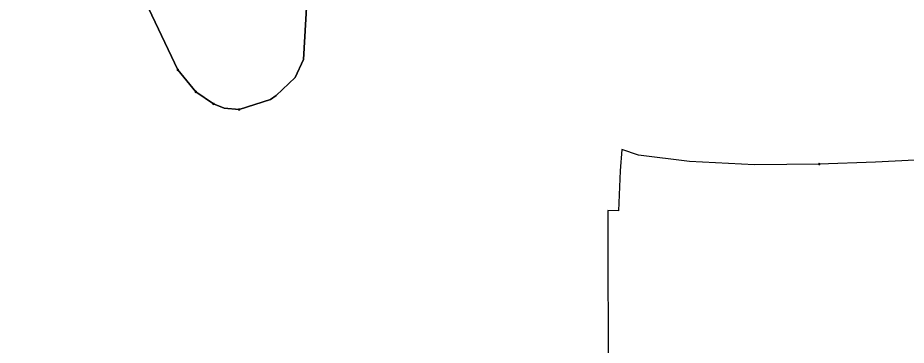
# Model space of a CAD drawing. Extents: x -650455 to -642254, y -1075222 to -1066610.
# Drawn here: x -645923 to -644814, y -1071216 to -1070807 of the extents above; entities that cross this region are included whole.
import ezdxf

# ---------------------------------------------------------------- set-up
doc = ezdxf.new("R2010")
doc.units = 0
doc.header["$LTSCALE"] = 4
doc.header["$PDMODE"] = 32
doc.header["$PDSIZE"] = 2
for name, color, linetype, lineweight in [('1', 7, 'Continuous', 25), ('11', 7, 'Continuous', 13), ('12', 7, 'Continuous', 13)]:
    doc.layers.add(name, color=color, linetype=linetype, lineweight=lineweight)

msp = doc.modelspace()

# ---------------------------------------------------------------- linework, layer by layer
at = {"layer": '1'}
for points in [[(-645763.626, -1070420.193), (-645769.807, -1070414.012), (-645749.009, -1070481.878), (-645729, -1070511.501), (-645671, -1070582), (-645617, -1070664.5), (-645571.435, -1070712.939), (-645562, -1070787.001), (-645566, -1070859), (-645576.5, -1070881.501), (-645600.5, -1070904.001), (-645607.5, -1070909.001), (-645646.5, -1070921.501), (-645665, -1070920), (-645678.5, -1070914.5), (-645700.5, -1070899.5), (-645723, -1070872.001), (-645779.5, -1070752.5), (-645785.632, -1070741.019), (-645799.865, -1070741.1), (-645840.313, -1070737.642), (-645880.438, -1070727.108), (-645920.242, -1070713.679), (-645927.962, -1070711.588)], [(-645779.5, -1070752.5), (-645723, -1070872.001), (-645700.5, -1070899.5), (-645678.5, -1070914.5), (-645665, -1070920), (-645646.5, -1070921.501), (-645607.5, -1070909.001), (-645600.5, -1070904.001), (-645576.5, -1070881.501), (-645566, -1070859), (-645562, -1070787.001)], [(-645169.092, -1070971.559), (-645170.955, -1070998.27), (-645173.128, -1071048.276), (-645186.478, -1071047.655), (-645186.168, -1071275.322)], [(-644803.133, -1070984.654), (-644852.425, -1070987.393), (-644922.588, -1070989.767), (-645003.309, -1070990.698), (-645084.341, -1070986.35), (-645147.987, -1070978.586), (-645169.092, -1070971.559)]]:
    msp.add_lwpolyline(points, dxfattribs=at)
at = {"layer": '11'}
for p, q in [((-645723, -1070872.001), (-645779.5, -1070752.5)), ((-645700.5, -1070899.5), (-645723, -1070872.001))]:
    msp.add_line(p, q, dxfattribs=at)
for points in [[(-645185.5, -1070754), (-645208.5, -1070763.501), (-645281.5, -1070761.5), (-645368.5, -1070777), (-645410, -1070775.001), (-645489.5, -1070761.5), (-645561.5, -1070723.501), (-645571.435, -1070712.939), (-645562, -1070787.001), (-645566, -1070859), (-645576.5, -1070881.501), (-645600.5, -1070904.001), (-645607.5, -1070909.001), (-645646.5, -1070921.501), (-645665, -1070920), (-645678.5, -1070914.5), (-645700.5, -1070899.5)], [(-645197, -1071297.501), (-645182.879, -1071297.884), (-645183.374, -1071293.336), (-645186.168, -1071275.322), (-645186.478, -1071047.655), (-645173.128, -1071048.276), (-645170.955, -1070998.27), (-645169.092, -1070971.559), (-645147.987, -1070978.586), (-645084.341, -1070986.35), (-645003.309, -1070990.698), (-644922.588, -1070989.767)], [(-644922.588, -1070989.767), (-644852.425, -1070987.393), (-644803.133, -1070984.654)]]:
    msp.add_lwpolyline(points, dxfattribs=at)
for p in [(-645723, -1070872.001), (-645700.5, -1070899.5), (-644922.588, -1070989.767)]:
    msp.add_point(p, dxfattribs=at)
at = {"layer": '12'}
for points in [[(-645763.324, -1070786.713), (-645723, -1070872.001), (-645700.5, -1070899.5), (-645678.5, -1070914.5)], [(-645646.5, -1070921.501), (-645607.5, -1070909.001), (-645600.5, -1070904.001), (-645576.5, -1070881.501), (-645566, -1070859), (-645562, -1070787.001)], [(-645678.5, -1070914.5), (-645665, -1070920), (-645646.5, -1070921.501)]]:
    msp.add_lwpolyline(points, dxfattribs=at)
for p in [(-645678.5, -1070914.5), (-645646.5, -1070921.501)]:
    msp.add_point(p, dxfattribs=at)

doc.saveas('drawing.dxf')
